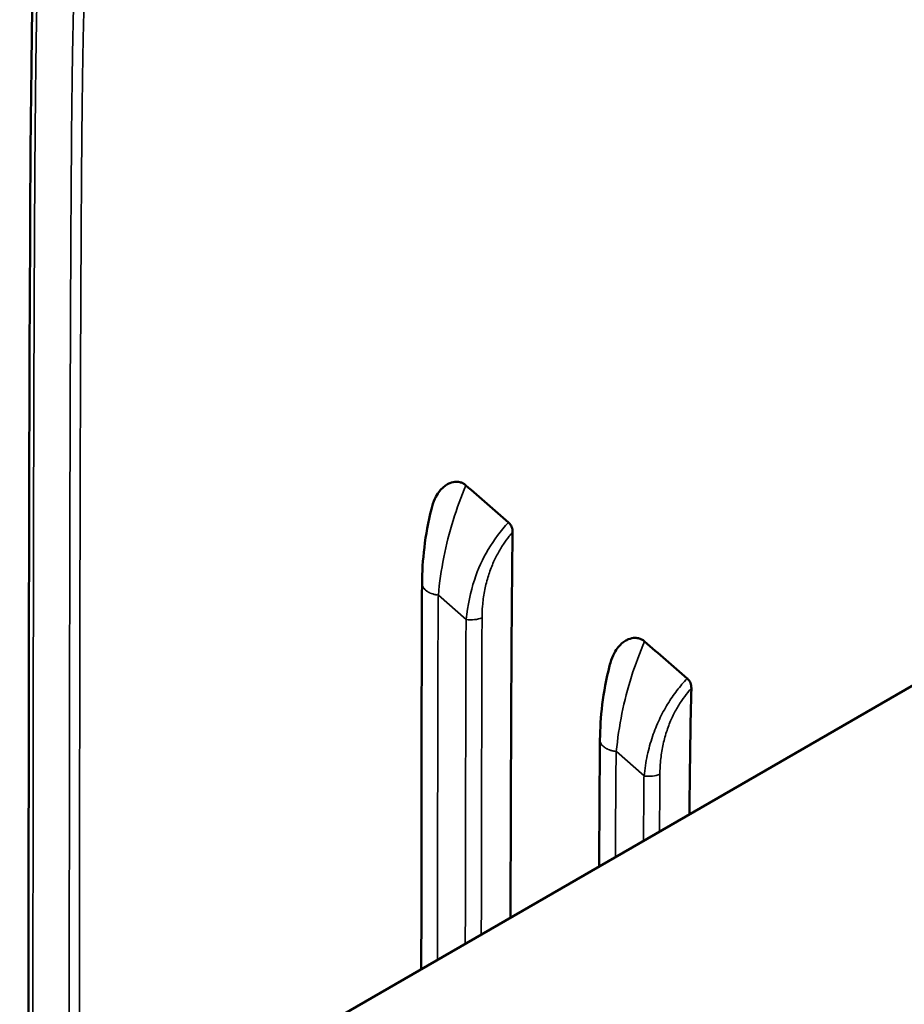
# Model space of a CAD drawing. Header units: millimetres. Extents: x 0 to 4686, y -120 to 1682.
# Tile 313 of 558: x 2050 to 2072, y 803 to 827. Entities that reach past the tile are written whole.
import ezdxf

# ---------------------------------------------------------------- set-up
doc = ezdxf.new("R2010")
doc.units = ezdxf.units.MM
doc.header["$LTSCALE"] = 2
doc.layers.add('Sichtbar (ISO)', color=7, linetype='Continuous', lineweight=50)
doc.layers.add('Sichtbar schmal (ISO)', color=7, linetype='Continuous', lineweight=35)

msp = doc.modelspace()

# ---------------------------------------------------------------- linework, layer by layer
at = {"layer": 'Sichtbar (ISO)'}
msp.add_line((2072.7816, 811.1379), (2024.9081, 783.4981), dxfattribs=at)
for points, knots in [([(2050.2994, 798.1578), (2050.2991, 798.4572), (2050.2981, 799.3531), (2050.3005, 800.9085), (2050.3001, 802.6462), (2050.3065, 804.4114), (2050.3028, 805.7307), (2050.3059, 807.0922), (2050.3057, 808.3811), (2050.3123, 809.5934), (2050.3091, 810.8489), (2050.3125, 811.9866), (2050.313, 813.2087), (2050.3193, 813.8937), (2050.3195, 816.3148), (2050.326, 818.0168), (2050.3298, 819.67), (2050.3414, 821.1328), (2050.3422, 822.3484), (2050.3507, 823.4264), (2050.357, 824.4656), (2050.3675, 825.0381), (2050.3829, 826.7906), (2050.4038, 827.7114), (2050.4298, 828.533), (2050.4469, 828.8406), (2050.533, 830.0132), (2050.6527, 830.8437), (2050.8202, 831.7738), (2051.0531, 832.6089), (2051.1482, 832.9502)], [0.1657082, 0.1657082, 0.1657082, 0.1657082, 0.16891892, 0.17567568, 0.18243243, 0.18918919, 0.19594595, 0.2027027, 0.20945946, 0.21621622, 0.22297297, 0.22972973, 0.23648649, 0.24324324, 0.25, 0.25675676, 0.26351351, 0.27027027, 0.27702703, 0.28378378, 0.29054054, 0.2972973, 0.30405405, 0.31081081, 0.31756757, 0.32432432, 0.33108108, 0.33783784, 0.34459459, 0.35057489, 0.35057489, 0.35057489, 0.35057489]), ([(2061.0094, 815.548), (2060.9875, 815.5673), (2060.963, 815.584), (2060.9115, 815.61), (2060.8854, 815.6196), (2060.818, 815.6354), (2060.7773, 815.6376), (2060.6736, 815.628), (2060.6222, 815.6078), (2060.5481, 815.5736), (2060.471, 815.5308), (2060.3344, 815.3745), (2060.2614, 815.271), (2060.1869, 815.0552), (2060.174, 815.0114), (2060.1629, 814.9664)], [-0.51355229, -0.51355229, -0.51355229, -0.51355229, -0.47643835, -0.47643835, -0.44236041, -0.44236041, -0.39193271, -0.39193271, -0.31008939, -0.31008939, -0.19374823, -0.19374823, -0.11411858, -0.11411858, -0.09451617, -0.09451617, -0.09451617, -0.09451617]), ([(2061.0095, 815.548), (2061.1825, 815.3967), (2061.3555, 815.2454), (2061.7017, 814.9428), (2061.8748, 814.7916), (2062.0479, 814.6404)], [0.00001163, 0.00001163, 0.00001163, 0.00001163, 0.07158722, 0.07158722, 0.14316812, 0.14316812, 0.14316812, 0.14316812]), ([(2062.0479, 814.6404), (2062.0653, 814.6253), (2062.0805, 814.6088), (2062.1071, 814.5728), (2062.118, 814.5536), (2062.1451, 814.4905), (2062.152, 814.4456), (2062.1513, 814.4015)], [0.000009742, 0.000009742, 0.000009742, 0.000009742, 0.007172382, 0.007172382, 0.014540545, 0.014540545, 0.03055375, 0.03055375, 0.03055375, 0.03055375]), ([(2065.3826, 811.7297), (2065.3607, 811.7489), (2065.3362, 811.7655), (2065.2844, 811.7912), (2065.2583, 811.8006), (2065.1912, 811.8157), (2065.1508, 811.8176), (2065.0469, 811.8075), (2064.9945, 811.7869), (2064.919, 811.7518), (2064.8403, 811.7079), (2064.7009, 811.549), (2064.626, 811.4436), (2064.549, 811.2237), (2064.5358, 811.1792), (2064.5242, 811.1337)], [-0.51959769, -0.51959769, -0.51959769, -0.51959769, -0.48211104, -0.48211104, -0.44753848, -0.44753848, -0.39720778, -0.39720778, -0.31390261, -0.31390261, -0.1951616, -0.1951616, -0.11450053, -0.11450053, -0.09473632, -0.09473632, -0.09473632, -0.09473632]), ([(2066.4239, 810.8218), (2066.2503, 810.973), (2066.0767, 811.1243), (2065.7296, 811.4269), (2065.5561, 811.5783), (2065.3827, 811.7297)], [-0.14343632, -0.14343632, -0.14343632, -0.14343632, -0.07172212, -0.07172212, -0.00001362, -0.00001362, -0.00001362, -0.00001362]), ([(2064.2883, 809.3185), (2064.2909, 809.5953), (2064.3091, 809.8846), (2064.3839, 810.4905), (2064.4424, 810.8113), (2064.5242, 811.1337)], [0, 0, 0, 0, 0.09898466, 0.09898466, 0.20169579, 0.20169579, 0.20169579, 0.20169579]), ([(2066.4239, 810.8218), (2066.4413, 810.8069), (2066.4564, 810.7904), (2066.4828, 810.7545), (2066.4935, 810.7354), (2066.5202, 810.6725), (2066.5267, 810.6276), (2066.5256, 810.5835)], [0.000011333, 0.000011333, 0.000011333, 0.000011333, 0.007141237, 0.007141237, 0.014461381, 0.014461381, 0.030364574, 0.030364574, 0.030364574, 0.030364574])]:
    msp.add_open_spline(points, degree=3, knots=knots, dxfattribs=at)
for points in [[(2059.934, 813.1452), (2059.9367, 813.7079), (2060.005, 814.3335), (2060.1628, 814.9664)], [(2062.0999, 804.9708), (2062.1087, 809.2795), (2062.1242, 812.4449), (2062.1513, 814.4015)], [(2059.9161, 803.71), (2059.9188, 806.8528), (2059.9185, 809.9943), (2059.9339, 813.145)], [(2059.934, 813.145), (2059.934, 813.1451), (2059.934, 813.1451), (2059.934, 813.1452)], [(2066.4769, 807.4985), (2066.4899, 808.8139), (2066.5059, 809.7793), (2066.5256, 810.5835)], [(2066.127, 810.4671), (2066.1271, 810.467), (2066.1272, 810.467), (2066.1273, 810.467)], [(2064.2694, 806.2234), (2064.2734, 807.2536), (2064.2787, 808.2847), (2064.2883, 809.3183)], [(2064.2883, 809.3183), (2064.2883, 809.3183), (2064.2883, 809.3184), (2064.2883, 809.3185)]]:
    msp.add_open_spline(points, degree=3, dxfattribs=at)
at = {"layer": 'Sichtbar schmal (ISO)'}
for p, q in [((2050.3541, 823.9713), (2050.3541, 823.9713)), ((2050.343, 822.1932), (2050.343, 822.1932)), ((2050.3421, 821.8372), (2050.3421, 821.8372)), ((2061.0094, 815.548), (2061.0094, 815.548)), ((2060.3341, 812.8619), (2061.0155, 812.263)), ((2065.3826, 811.7297), (2065.3826, 811.7297)), ((2064.6905, 809.0345), (2065.3714, 808.4366))]:
    msp.add_line(p, q, dxfattribs=at)
for centre, major_axis, ratio, start_param, end_param in [((2061.1157, 812.5429), (0.5, -0.0022), 0.5734446, 4.5151647, 5.3257796), ((2065.4697, 808.7145), (0.5, -0.0042), 0.5702841, 4.5220442, 5.3281677)]:
    msp.add_ellipse(centre, major_axis=major_axis, ratio=ratio, start_param=start_param, end_param=end_param, dxfattribs=at)
for points, knots in [([(2050.4064, 798.2195), (2050.4066, 798.5278), (2050.4073, 799.6776), (2050.4086, 801.6076), (2050.4104, 803.9526), (2050.4125, 806.1269), (2050.4147, 808.1428), (2050.4172, 810.0117), (2050.4198, 811.7443), (2050.4226, 813.3503), (2050.4256, 814.839), (2050.4289, 816.2189), (2050.4324, 817.4965), (2050.4361, 818.6788), (2050.44, 819.7722), (2050.4442, 820.7833), (2050.4487, 821.7182), (2050.4535, 822.5805), (2050.4586, 823.3726), (2050.464, 824.0963), (2050.4698, 824.7549), (2050.4758, 825.3519), (2050.4822, 825.8913), (2050.489, 826.3782), (2050.4962, 826.8218), (2050.5041, 827.2337), (2050.5131, 827.6271), (2050.524, 828.0141), (2050.5377, 828.4006), (2050.5557, 828.7852), (2050.5805, 829.1652), (2050.6139, 829.5422), (2050.6526, 829.9217), (2050.7006, 830.316), (2050.7628, 830.7376), (2050.8453, 831.2017), (2050.9529, 831.715), (2051.0899, 832.285), (2051.2602, 832.9213), (2051.4686, 833.6379), (2051.7206, 834.4512), (2052.0036, 835.3217), (2052.297, 836.1941), (2052.5811, 837.0202), (2052.8599, 837.8179), (2053.1471, 838.6297), (2053.4574, 839.4982), (2053.8025, 840.4557), (2054.1894, 841.5212), (2054.6211, 842.7026), (2055.1016, 844.0104), (2055.6371, 845.461), (2056.236, 847.0774), (2056.9114, 848.8938), (2057.6728, 850.9351), (2058.514, 853.1842), (2059.4003, 855.5478), (2060.2783, 857.885), (2061.108, 860.09), (2061.8744, 862.1241), (2062.5826, 864.0016), (2063.2381, 865.7382), (2063.845, 867.3448), (2064.4074, 868.8329), (2064.9272, 870.2074), (2065.4045, 871.4692), (2065.8497, 872.6457), (2066.2839, 873.793), (2066.7338, 874.9815), (2067.2191, 876.2632), (2067.75, 877.6652), (2068.31, 879.1445), (2068.8658, 880.6155), (2069.3869, 882.0003), (2069.8638, 883.2762), (2070.2994, 884.4544), (2070.6951, 885.5424), (2071.0535, 886.5512), (2071.3755, 887.4898), (2071.6598, 888.3616), (2071.9047, 889.17), (2072.1091, 889.9198), (2072.271, 890.611), (2072.3918, 891.2457), (2072.4773, 891.8323), (2072.5363, 892.3974), (2072.572, 892.9784), (2072.5803, 893.618), (2072.5469, 894.3467), (2072.4529, 895.1392), (2072.2931, 895.9317), (2072.0854, 896.6612), (2071.8489, 897.3111), (2071.5977, 897.885), (2071.3403, 898.3943), (2071.0798, 898.8528), (2070.8148, 899.2761), (2070.5403, 899.6748), (2070.251, 900.0594), (2069.9359, 900.4495), (2069.5815, 900.8642), (2069.1832, 901.31), (2068.7485, 901.7804), (2068.291, 902.2639), (2067.8176, 902.7556), (2067.3229, 903.263), (2066.7939, 903.8004), (2066.2183, 904.3807), (2065.5892, 905.0111), (2064.9031, 905.6954), (2064.155, 906.4387), (2063.3403, 907.246), (2062.4541, 908.1223), (2061.4893, 909.0747), (2060.4377, 910.1119), (2059.2895, 911.2435), (2058.034, 912.4805), (2056.6588, 913.8354), (2055.1496, 915.3227), (2053.6219, 916.8287), (2052.5957, 917.8409), (2052.1204, 918.3098)], [0.34931241, 0.34931241, 0.34931241, 0.34931241, 0.35399559, 0.36677898, 0.37863297, 0.38962298, 0.39981461, 0.40926336, 0.41802325, 0.42614431, 0.43367296, 0.44065197, 0.44712264, 0.45309954, 0.4586326, 0.4637531, 0.46848365, 0.47285922, 0.47688101, 0.48054637, 0.48388595, 0.48692021, 0.48965392, 0.49211838, 0.4943598, 0.49643976, 0.49842628, 0.50039542, 0.50239039, 0.50439059, 0.50636264, 0.5083389, 0.51035618, 0.51240023, 0.51464456, 0.51713356, 0.51989892, 0.5229774, 0.52642706, 0.53030887, 0.53473067, 0.53978916, 0.54462358, 0.5490816, 0.5533782, 0.5577445, 0.56242982, 0.5676534, 0.57347693, 0.57992697, 0.58704426, 0.59492971, 0.60371267, 0.61353683, 0.62468936, 0.63714651, 0.65036298, 0.66338109, 0.67539501, 0.68644206, 0.69665846, 0.70610716, 0.71484533, 0.7229331, 0.73044205, 0.73731993, 0.74356377, 0.74967614, 0.75607568, 0.76299142, 0.77062608, 0.77899105, 0.78716369, 0.79464848, 0.80157772, 0.807934, 0.81377124, 0.81915884, 0.82413653, 0.82871638, 0.83287661, 0.83665341, 0.84009019, 0.84310254, 0.84579202, 0.84832855, 0.85087355, 0.85362145, 0.85677684, 0.86031131, 0.86372078, 0.86682145, 0.86963649, 0.87219794, 0.87452266, 0.87669936, 0.87878108, 0.88081744, 0.88286319, 0.88499444, 0.88737578, 0.89007637, 0.89297477, 0.89598542, 0.89906966, 0.902232, 0.90562142, 0.90934384, 0.91338638, 0.91779157, 0.9225979, 0.92782381, 0.93350138, 0.93967704, 0.94640787, 0.95375486, 0.96178418, 0.97058133, 0.98023339, 0.99084497, 1, 1, 1, 1]), ([(2051.2952, 798.7327), (2051.2958, 799.7622), (2051.2965, 800.7639), (2051.2973, 801.7353), (2051.2983, 803.0078), (2051.2993, 804.2284), (2051.3005, 805.3868), (2051.3016, 806.5453), (2051.3029, 807.6418), (2051.3042, 808.6693), (2051.3055, 809.6968), (2051.3069, 810.6554), (2051.3084, 811.5576), (2051.3099, 812.4598), (2051.3115, 813.3058), (2051.3132, 814.1024), (2051.3149, 814.8991), (2051.3167, 815.6464), (2051.3187, 816.3525), (2051.3206, 817.0586), (2051.3227, 817.7235), (2051.3249, 818.3514), (2051.3271, 818.9794), (2051.3294, 819.5704), (2051.3318, 820.1283), (2051.3342, 820.6861), (2051.3367, 821.2109), (2051.3393, 821.7097), (2051.342, 822.2084), (2051.3448, 822.6812), (2051.3479, 823.1303), (2051.351, 823.5794), (2051.3544, 824.0047), (2051.3582, 824.3969), (2051.3619, 824.7892), (2051.3659, 825.1483), (2051.3705, 825.4885), (2051.3751, 825.8287), (2051.3803, 826.1498), (2051.3871, 826.4867), (2051.3939, 826.8236), (2051.4023, 827.1762), (2051.4141, 827.5228), (2051.426, 827.8694), (2051.4406, 828.2104), (2051.4645, 828.5513), (2051.4745, 828.6928), (2051.4859, 828.831), (2051.4989, 828.9737), (2051.5174, 829.1748), (2051.539, 829.3876), (2051.5661, 829.605), (2051.6123, 829.9767), (2051.6752, 830.3799), (2051.7552, 830.7852), (2051.8353, 831.1905), (2051.9319, 831.5977), (2052.0409, 832.0141), (2052.15, 832.4305), (2052.2713, 832.8561), (2052.4102, 833.3159), (2052.5491, 833.7756), (2052.7056, 834.2695), (2052.879, 834.7982), (2053.0525, 835.3269), (2053.2427, 835.8904), (2053.4475, 836.4858), (2053.6524, 837.0811), (2053.8717, 837.7082), (2054.1089, 838.3781), (2054.3461, 839.0481), (2054.6011, 839.7608), (2054.8733, 840.5157), (2055.0389, 840.975), (2055.2108, 841.4497), (2055.3904, 841.9442), (2055.506, 842.2623), (2055.6249, 842.5887), (2055.7472, 842.9239), (2056.0596, 843.7801), (2056.395, 844.6954), (2056.7546, 845.6731), (2057.1141, 846.6507), (2057.4978, 847.6907), (2057.9075, 848.7981), (2058.3171, 849.9055), (2058.7527, 851.0803), (2059.2157, 852.3262), (2059.6787, 853.5722), (2060.169, 854.8893), (2060.6887, 856.283), (2061.2085, 857.6768), (2061.7577, 859.1472), (2062.3104, 860.6254), (2062.8632, 862.1037), (2063.4196, 863.5897), (2063.9385, 864.9743), (2064.4574, 866.3589), (2064.9388, 867.6421), (2065.3933, 868.8533), (2065.8478, 870.0644), (2066.2755, 871.2035), (2066.675, 872.267), (2067.0745, 873.3304), (2067.4457, 874.3182), (2067.7994, 875.2594), (2068.0022, 875.799), (2068.1993, 876.3236), (2068.3911, 876.8343), (2068.5339, 877.2145), (2068.6737, 877.5869), (2068.8111, 877.9528), (2069.133, 878.8105), (2069.4407, 879.6313), (2069.7321, 880.4104), (2070.0234, 881.1895), (2070.2982, 881.9268), (2070.5552, 882.6207), (2070.8123, 883.3147), (2071.0516, 883.9654), (2071.2782, 884.5918), (2071.5047, 885.2182), (2071.7186, 885.8204), (2071.9189, 886.4037), (2072.1193, 886.987), (2072.3062, 887.5514), (2072.4762, 888.0984), (2072.6463, 888.6454), (2072.7995, 889.175), (2072.9317, 889.6974), (2073.0639, 890.2197), (2073.1752, 890.7349), (2073.2579, 891.2423)], [0.23088005, 0.23088005, 0.23088005, 0.23088005, 0.24528302, 0.24528302, 0.24528302, 0.26415094, 0.26415094, 0.26415094, 0.28301887, 0.28301887, 0.28301887, 0.30188679, 0.30188679, 0.30188679, 0.32075472, 0.32075472, 0.32075472, 0.33962264, 0.33962264, 0.33962264, 0.35849057, 0.35849057, 0.35849057, 0.37735849, 0.37735849, 0.37735849, 0.39622642, 0.39622642, 0.39622642, 0.41509434, 0.41509434, 0.41509434, 0.43396226, 0.43396226, 0.43396226, 0.45283019, 0.45283019, 0.45283019, 0.47169811, 0.47169811, 0.47169811, 0.49056604, 0.49056604, 0.49056604, 0.50943396, 0.50943396, 0.50943396, 0.51726598, 0.51726598, 0.51726598, 0.52830189, 0.52830189, 0.52830189, 0.54716981, 0.54716981, 0.54716981, 0.56603774, 0.56603774, 0.56603774, 0.58490566, 0.58490566, 0.58490566, 0.60377358, 0.60377358, 0.60377358, 0.62264151, 0.62264151, 0.62264151, 0.64150943, 0.64150943, 0.64150943, 0.66037736, 0.66037736, 0.66037736, 0.67185853, 0.67185853, 0.67185853, 0.67924528, 0.67924528, 0.67924528, 0.69811321, 0.69811321, 0.69811321, 0.71698113, 0.71698113, 0.71698113, 0.73584906, 0.73584906, 0.73584906, 0.75471698, 0.75471698, 0.75471698, 0.77358491, 0.77358491, 0.77358491, 0.79245283, 0.79245283, 0.79245283, 0.81132075, 0.81132075, 0.81132075, 0.83018868, 0.83018868, 0.83018868, 0.8490566, 0.8490566, 0.8490566, 0.8598738, 0.8598738, 0.8598738, 0.86792453, 0.86792453, 0.86792453, 0.88679245, 0.88679245, 0.88679245, 0.90566038, 0.90566038, 0.90566038, 0.9245283, 0.9245283, 0.9245283, 0.94339623, 0.94339623, 0.94339623, 0.96226415, 0.96226415, 0.96226415, 0.98113208, 0.98113208, 0.98113208, 1, 1, 1, 1]), ([(2051.5442, 798.8765), (2051.5443, 799.0025), (2051.5444, 799.1286), (2051.5445, 799.2547), (2051.5446, 799.4863), (2051.5448, 799.718), (2051.5449, 799.9496), (2051.5455, 800.684), (2051.546, 801.4183), (2051.5466, 802.1526), (2051.5472, 802.9011), (2051.5479, 803.6495), (2051.5486, 804.3978), (2051.5488, 804.5406), (2051.5489, 804.6834), (2051.5491, 804.8261), (2051.5498, 805.5994), (2051.5507, 806.3726), (2051.5516, 807.1458), (2051.5523, 807.7125), (2051.553, 808.2792), (2051.5538, 808.8458), (2051.554, 808.9691), (2051.5541, 809.0923), (2051.5543, 809.2155), (2051.5552, 809.8357), (2051.5562, 810.4559), (2051.5572, 811.0761), (2051.5582, 811.6347), (2051.5592, 812.1933), (2051.5602, 812.7519), (2051.5606, 812.9318), (2051.561, 813.1117), (2051.5613, 813.2916), (2051.562, 813.6168), (2051.5627, 813.9421), (2051.5634, 814.2673), (2051.5644, 814.7259), (2051.5655, 815.1845), (2051.5667, 815.643), (2051.5678, 816.0601), (2051.5689, 816.4772), (2051.5702, 816.8942), (2051.5711, 817.1781), (2051.572, 817.462), (2051.573, 817.7459), (2051.5733, 817.8419), (2051.5736, 817.938), (2051.574, 818.034), (2051.5752, 818.3808), (2051.5765, 818.7276), (2051.5779, 819.0744), (2051.5792, 819.3917), (2051.5806, 819.709), (2051.582, 820.0262), (2051.5834, 820.3173), (2051.5848, 820.6084), (2051.5863, 820.8995), (2051.5877, 821.163), (2051.5891, 821.4265), (2051.5906, 821.69), (2051.5916, 821.8577), (2051.5926, 822.0254), (2051.5936, 822.1932), (2051.594, 822.2612), (2051.5944, 822.3293), (2051.5949, 822.3974), (2051.5962, 822.6094), (2051.5976, 822.8213), (2051.599, 823.0332), (2051.6004, 823.2252), (2051.6018, 823.4171), (2051.6033, 823.609), (2051.6047, 823.7836), (2051.6062, 823.9581), (2051.6079, 824.1325), (2051.6093, 824.29), (2051.6109, 824.4474), (2051.6126, 824.6047), (2051.6141, 824.7486), (2051.6158, 824.8924), (2051.6176, 825.0361), (2051.6193, 825.1716), (2051.6211, 825.3071), (2051.623, 825.4424), (2051.6248, 825.5734), (2051.6268, 825.7043), (2051.629, 825.8351), (2051.6311, 825.9645), (2051.6333, 826.0939), (2051.6357, 826.2232), (2051.6381, 826.3523), (2051.6407, 826.4815), (2051.6435, 826.6105), (2051.6435, 826.6148), (2051.6436, 826.6191), (2051.6437, 826.6234), (2051.6464, 826.7484), (2051.6492, 826.8733), (2051.6522, 826.998), (2051.6553, 827.1268), (2051.6587, 827.2554), (2051.6625, 827.3836), (2051.6663, 827.5113), (2051.6706, 827.6386), (2051.6755, 827.7655), (2051.6805, 827.8931), (2051.6861, 828.0202), (2051.6926, 828.1468), (2051.699, 828.2702), (2051.7063, 828.3931), (2051.7148, 828.5155), (2051.715, 828.5185), (2051.7152, 828.5216), (2051.7155, 828.5247), (2051.7242, 828.6485), (2051.7342, 828.7718), (2051.7453, 828.8948), (2051.7565, 829.0186), (2051.7687, 829.142), (2051.7823, 829.265), (2051.7958, 829.3884), (2051.8107, 829.5114), (2051.8271, 829.634), (2051.8436, 829.7567), (2051.8615, 829.8791), (2051.8811, 830.0013), (2051.8992, 830.1137), (2051.9186, 830.2259), (2051.9392, 830.338), (2051.9413, 830.3491), (2051.9434, 830.3603), (2051.9454, 830.3714), (2051.9691, 830.4981), (2051.9942, 830.6246), (2052.0208, 830.7509), (2052.0486, 830.8827), (2052.0779, 831.0143), (2052.1086, 831.1457), (2052.1411, 831.2845), (2052.1752, 831.4231), (2052.2107, 831.5616), (2052.2488, 831.7105), (2052.2884, 831.8592), (2052.3293, 832.0079), (2052.3397, 832.0455), (2052.3501, 832.0831), (2052.3606, 832.1207), (2052.3955, 832.2455), (2052.4312, 832.3702), (2052.4676, 832.495), (2052.5195, 832.673), (2052.5728, 832.851), (2052.6272, 833.0289), (2052.6866, 833.223), (2052.7472, 833.417), (2052.8089, 833.6111), (2052.8386, 833.7044), (2052.8686, 833.7978), (2052.8987, 833.8911), (2052.9367, 834.0087), (2052.975, 834.1263), (2053.0136, 834.2438), (2053.089, 834.4737), (2053.1656, 834.7035), (2053.2431, 834.9334), (2053.3238, 835.173), (2053.4055, 835.4127), (2053.4879, 835.6523), (2053.4931, 835.6674), (2053.4983, 835.6825), (2053.5034, 835.6976), (2053.6024, 835.9852), (2053.7024, 836.2728), (2053.8032, 836.5605), (2053.9038, 836.8476), (2054.0052, 837.1349), (2054.1071, 837.4221), (2054.1214, 837.4624), (2054.1358, 837.5028), (2054.1501, 837.5431), (2054.2826, 837.9156), (2054.416, 838.2883), (2054.5502, 838.6611), (2054.6139, 838.8382), (2054.6778, 839.0151), (2054.7418, 839.1922), (2054.8301, 839.4366), (2054.9188, 839.6812), (2055.0077, 839.9256), (2055.1339, 840.2729), (2055.2607, 840.6205), (2055.3877, 840.9679), (2055.433, 841.0916), (2055.4782, 841.2153), (2055.5236, 841.3391), (2055.6934, 841.8026), (2055.8637, 842.266), (2056.0345, 842.7299), (2056.0581, 842.7939), (2056.0817, 842.858), (2056.1053, 842.9221), (2056.2999, 843.45), (2056.4951, 843.9781), (2056.6906, 844.5063), (2056.7182, 844.581), (2056.7459, 844.6556), (2056.7735, 844.7303), (2056.9654, 845.2484), (2057.1576, 845.7666), (2057.3502, 846.2849), (2057.4116, 846.4501), (2057.473, 846.6154), (2057.5345, 846.7806), (2057.6936, 847.2085), (2057.853, 847.6366), (2058.0125, 848.0647), (2058.1365, 848.3976), (2058.2607, 848.7305), (2058.3849, 849.0635), (2058.4821, 849.324), (2058.5794, 849.5846), (2058.6767, 849.8451), (2058.8583, 850.3312), (2059.04, 850.8174), (2059.2219, 851.3037), (2059.262, 851.4111), (2059.3022, 851.5184), (2059.3424, 851.6258), (2059.5601, 852.2077), (2059.778, 852.7896), (2059.9962, 853.3715), (2060.0005, 853.3833), (2060.0049, 853.395), (2060.0093, 853.4067), (2060.2318, 854.0003), (2060.4545, 854.594), (2060.6773, 855.1877), (2060.6817, 855.1995), (2060.6862, 855.2114), (2060.6906, 855.2233), (2060.897, 855.7731), (2061.1035, 856.3229), (2061.3101, 856.8728), (2061.3221, 856.9048), (2061.3341, 856.9367), (2061.3461, 856.9687), (2061.5195, 857.4302), (2061.693, 857.8918), (2061.8666, 858.3535), (2061.9163, 858.4855), (2061.9659, 858.6176), (2062.0156, 858.7497), (2062.134, 859.0645), (2062.2524, 859.3793), (2062.3709, 859.6942), (2062.4758, 859.973), (2062.5808, 860.2519), (2062.6858, 860.5307), (2062.7333, 860.6569), (2062.7808, 860.783), (2062.8283, 860.9092), (2062.9664, 861.276), (2063.1045, 861.6428), (2063.2427, 862.0097), (2063.2806, 862.1104), (2063.3186, 862.2111), (2063.3565, 862.3118), (2063.4438, 862.5434), (2063.5311, 862.7751), (2063.6183, 863.0067), (2063.7324, 863.3095), (2063.8466, 863.6123), (2063.9607, 863.915), (2063.983, 863.9743), (2064.0054, 864.0336), (2064.0277, 864.0929), (2064.112, 864.3165), (2064.1963, 864.54), (2064.2806, 864.7636), (2064.3839, 865.0375), (2064.4872, 865.3114), (2064.5905, 865.5853), (2064.6268, 865.6816), (2064.6631, 865.7779), (2064.6995, 865.8742), (2064.7681, 866.0561), (2064.8367, 866.2381), (2064.9054, 866.42), (2065.0184, 866.7196), (2065.1314, 867.0192), (2065.2445, 867.3187), (2065.2876, 867.433), (2065.3307, 867.5473), (2065.3739, 867.6616), (2065.4579, 867.8844), (2065.542, 868.1071), (2065.6261, 868.3299), (2065.7662, 868.7012), (2065.9064, 869.0725), (2066.0466, 869.4438), (2066.0492, 869.4506), (2066.0517, 869.4574), (2066.0543, 869.4643), (2066.2118, 869.8814), (2066.3693, 870.2985), (2066.5268, 870.7156), (2066.591, 870.8855), (2066.6552, 871.0554), (2066.7193, 871.2253), (2066.8299, 871.5181), (2066.9405, 871.8108), (2067.0511, 872.1036), (2067.1645, 872.4038), (2067.2779, 872.704), (2067.3913, 873.0043), (2067.4726, 873.2195), (2067.5539, 873.4347), (2067.6352, 873.6499), (2067.7784, 874.0289), (2067.9216, 874.408), (2068.0648, 874.787), (2068.1159, 874.9222), (2068.167, 875.0575), (2068.2181, 875.1928), (2068.3903, 875.6484), (2068.5624, 876.1041), (2068.7346, 876.5598), (2068.7366, 876.5652), (2068.7387, 876.5706), (2068.7407, 876.576), (2068.8928, 876.9786), (2069.045, 877.3812), (2069.1971, 877.7839), (2069.2708, 877.9793), (2069.3447, 878.1748), (2069.4185, 878.3703), (2069.4975, 878.5797), (2069.5765, 878.789), (2069.6556, 878.9985), (2069.8005, 879.3828), (2069.9454, 879.7671), (2070.0901, 880.1517), (2070.1082, 880.1999), (2070.1264, 880.2481), (2070.1445, 880.2964), (2070.3141, 880.7471), (2070.4834, 881.1982), (2070.6524, 881.6498), (2070.6882, 881.7455), (2070.724, 881.8413), (2070.7598, 881.9371), (2070.8803, 882.2597), (2071.0006, 882.5826), (2071.1205, 882.9059), (2071.222, 883.1797), (2071.3233, 883.4537), (2071.4243, 883.7281), (2071.4598, 883.8248), (2071.4953, 883.9215), (2071.5308, 884.0183), (2071.6516, 884.3477), (2071.7719, 884.6778), (2071.8913, 885.0089), (2071.9533, 885.1809), (2072.0151, 885.3532), (2072.0767, 885.5257), (2072.1211, 885.6502), (2072.1653, 885.7749), (2072.2095, 885.8997), (2072.3041, 886.1674), (2072.398, 886.436), (2072.4908, 886.7059), (2072.5635, 886.9173), (2072.6355, 887.1295), (2072.7067, 887.3427), (2072.7175, 887.375), (2072.7283, 887.4074), (2072.7391, 887.4398), (2072.8135, 887.6632), (2072.887, 887.8878), (2072.9592, 888.1141), (2073.0249, 888.3199), (2073.0896, 888.5272), (2073.1527, 888.7361), (2073.1994, 888.8908), (2073.2452, 889.0464), (2073.2902, 889.2032), (2073.2999, 889.2371), (2073.3096, 889.271), (2073.3192, 889.305), (2073.3678, 889.4764), (2073.4153, 889.6493), (2073.4614, 889.8241), (2073.5032, 889.9826), (2073.5439, 890.1427), (2073.583, 890.3047), (2073.6192, 890.4545), (2073.6541, 890.6059), (2073.6876, 890.7592), (2073.7141, 890.8805), (2073.7398, 891.0029), (2073.7643, 891.1267)], [0.42083764, 0.42083764, 0.42083764, 0.42083764, 0.42310402, 0.42310402, 0.42310402, 0.42726849, 0.42726849, 0.42726849, 0.4404704, 0.4404704, 0.4404704, 0.45392592, 0.45392592, 0.45392592, 0.45649283, 0.45649283, 0.45649283, 0.47039578, 0.47039578, 0.47039578, 0.48058561, 0.48058561, 0.48058561, 0.4828016, 0.4828016, 0.4828016, 0.49395509, 0.49395509, 0.49395509, 0.50400211, 0.50400211, 0.50400211, 0.50723799, 0.50723799, 0.50723799, 0.51308799, 0.51308799, 0.51308799, 0.52133789, 0.52133789, 0.52133789, 0.5288426, 0.5288426, 0.5288426, 0.53395198, 0.53395198, 0.53395198, 0.53568026, 0.53568026, 0.53568026, 0.54192354, 0.54192354, 0.54192354, 0.54763589, 0.54763589, 0.54763589, 0.55287836, 0.55287836, 0.55287836, 0.55762449, 0.55762449, 0.55762449, 0.56064615, 0.56064615, 0.56064615, 0.56187268, 0.56187268, 0.56187268, 0.56569212, 0.56569212, 0.56569212, 0.56915288, 0.56915288, 0.56915288, 0.57230095, 0.57230095, 0.57230095, 0.57514269, 0.57514269, 0.57514269, 0.57774126, 0.57774126, 0.57774126, 0.58019042, 0.58019042, 0.58019042, 0.58255983, 0.58255983, 0.58255983, 0.58490349, 0.58490349, 0.58490349, 0.58724547, 0.58724547, 0.58724547, 0.58732374, 0.58732374, 0.58732374, 0.58959296, 0.58959296, 0.58959296, 0.59193705, 0.59193705, 0.59193705, 0.59426978, 0.59426978, 0.59426978, 0.59661372, 0.59661372, 0.59661372, 0.59889989, 0.59889989, 0.59889989, 0.59895712, 0.59895712, 0.59895712, 0.60127181, 0.60127181, 0.60127181, 0.6036029, 0.6036029, 0.6036029, 0.60594169, 0.60594169, 0.60594169, 0.60828372, 0.60828372, 0.60828372, 0.61043968, 0.61043968, 0.61043968, 0.61065408, 0.61065408, 0.61065408, 0.61309196, 0.61309196, 0.61309196, 0.61563628, 0.61563628, 0.61563628, 0.61832449, 0.61832449, 0.61832449, 0.62121531, 0.62121531, 0.62121531, 0.62194624, 0.62194624, 0.62194624, 0.62437374, 0.62437374, 0.62437374, 0.62783936, 0.62783936, 0.62783936, 0.63161957, 0.63161957, 0.63161957, 0.6334388, 0.6334388, 0.6334388, 0.63572984, 0.63572984, 0.63572984, 0.64020933, 0.64020933, 0.64020933, 0.64487819, 0.64487819, 0.64487819, 0.64517198, 0.64517198, 0.64517198, 0.65077371, 0.65077371, 0.65077371, 0.65636447, 0.65636447, 0.65636447, 0.65714887, 0.65714887, 0.65714887, 0.66439809, 0.66439809, 0.66439809, 0.66784083, 0.66784083, 0.66784083, 0.67259065, 0.67259065, 0.67259065, 0.67933749, 0.67933749, 0.67933749, 0.68174086, 0.68174086, 0.68174086, 0.69073648, 0.69073648, 0.69073648, 0.69197872, 0.69197872, 0.69197872, 0.70221778, 0.70221778, 0.70221778, 0.70366512, 0.70366512, 0.70366512, 0.71370705, 0.71370705, 0.71370705, 0.71690727, 0.71690727, 0.71690727, 0.72519747, 0.72519747, 0.72519747, 0.73164433, 0.73164433, 0.73164433, 0.73668821, 0.73668821, 0.73668821, 0.74609898, 0.74609898, 0.74609898, 0.74817716, 0.74817716, 0.74817716, 0.75943726, 0.75943726, 0.75943726, 0.75966416, 0.75966416, 0.75966416, 0.77114898, 0.77114898, 0.77114898, 0.77137851, 0.77137851, 0.77137851, 0.78201382, 0.78201382, 0.78201382, 0.78263164, 0.78263164, 0.78263164, 0.79155829, 0.79155829, 0.79155829, 0.79411225, 0.79411225, 0.79411225, 0.80019968, 0.80019968, 0.80019968, 0.80559099, 0.80559099, 0.80559099, 0.80803011, 0.80803011, 0.80803011, 0.81512164, 0.81512164, 0.81512164, 0.81706837, 0.81706837, 0.81706837, 0.8215461, 0.8215461, 0.8215461, 0.82739852, 0.82739852, 0.82739852, 0.82854446, 0.82854446, 0.82854446, 0.83286549, 0.83286549, 0.83286549, 0.83815883, 0.83815883, 0.83815883, 0.84002019, 0.84002019, 0.84002019, 0.84353628, 0.84353628, 0.84353628, 0.84932528, 0.84932528, 0.84932528, 0.85153368, 0.85153368, 0.85153368, 0.85583807, 0.85583807, 0.85583807, 0.8630123, 0.8630123, 0.8630123, 0.8631444, 0.8631444, 0.8631444, 0.87120284, 0.87120284, 0.87120284, 0.87448486, 0.87448486, 0.87448486, 0.88014117, 0.88014117, 0.88014117, 0.88594116, 0.88594116, 0.88594116, 0.89009788, 0.89009788, 0.89009788, 0.89741879, 0.89741879, 0.89741879, 0.90003121, 0.90003121, 0.90003121, 0.90883182, 0.90883182, 0.90883182, 0.90893595, 0.90893595, 0.90893595, 0.91671151, 0.91671151, 0.91671151, 0.92048391, 0.92048391, 0.92048391, 0.92452672, 0.92452672, 0.92452672, 0.93194183, 0.93194183, 0.93194183, 0.93287152, 0.93287152, 0.93287152, 0.9415617, 0.9415617, 0.9415617, 0.94340441, 0.94340441, 0.94340441, 0.9496097, 0.9496097, 0.9496097, 0.95486296, 0.95486296, 0.95486296, 0.95671312, 0.95671312, 0.95671312, 0.96301237, 0.96301237, 0.96301237, 0.96628461, 0.96628461, 0.96628461, 0.96864547, 0.96864547, 0.96864547, 0.97370659, 0.97370659, 0.97370659, 0.97767287, 0.97767287, 0.97767287, 0.97827455, 0.97827455, 0.97827455, 0.98242636, 0.98242636, 0.98242636, 0.98620373, 0.98620373, 0.98620373, 0.98900107, 0.98900107, 0.98900107, 0.9896059, 0.9896059, 0.9896059, 0.9926547, 0.9926547, 0.9926547, 0.99541932, 0.99541932, 0.99541932, 0.99797657, 0.99797657, 0.99797657, 0.99999996, 0.99999996, 0.99999996, 0.99999996]), ([(2061.0094, 815.548), (2060.8922, 815.2751), (2060.7855, 814.9852), (2060.6941, 814.6899), (2060.6027, 814.3946), (2060.5266, 814.0934), (2060.466, 813.7869), (2060.4053, 813.4805), (2060.3602, 813.169), (2060.3331, 812.862)], [0.0000312, 0.0000312, 0.0000312, 0.0000312, 0.33333333, 0.33333333, 0.33333333, 0.66666667, 0.66666667, 0.66666667, 0.99990621, 0.99990621, 0.99990621, 0.99990621]), ([(2061.0152, 812.2624), (2061.0464, 812.6093), (2061.1224, 812.9442), (2061.2146, 813.2291), (2061.3068, 813.514), (2061.415, 813.7459), (2061.5545, 813.978), (2061.6939, 814.21), (2061.8639, 814.4437), (2062.0479, 814.6403)], [0.00004259, 0.00004259, 0.00004259, 0.00004259, 0.33333333, 0.33333333, 0.33333333, 0.66666667, 0.66666667, 0.66666667, 0.99993636, 0.99993636, 0.99993636, 0.99993636]), ([(2061.4025, 812.3072), (2061.4029, 812.4017), (2061.4116, 812.6143), (2061.4545, 812.9442), (2061.5354, 813.2837), (2061.6452, 813.5939), (2061.7752, 813.867), (2061.9163, 814.1013), (2062.0435, 814.2747), (2062.1234, 814.3697), (2062.1513, 814.4015)], [0, 0, 0, 0, 0.1389251, 0.3081025, 0.4655846, 0.6087549, 0.7357557, 0.8474584, 0.9478809, 1, 1, 1, 1]), ([(2060.3331, 812.862), (2060.3092, 812.8648), (2060.2619, 812.8725), (2060.1957, 812.8897), (2060.1446, 812.9088), (2060.1094, 812.925), (2060.0861, 812.9372), (2060.0641, 812.9503), (2060.0349, 812.97), (2060.0003, 812.9988), (2059.965, 813.0407), (2059.9402, 813.0895), (2059.9339, 813.1262), (2059.934, 813.145)], [0.00497036, 0.00497036, 0.00497036, 0.00497036, 0.06418456, 0.15043571, 0.23668686, 0.27981244, 0.32293801, 0.36606359, 0.40918917, 0.49544032, 0.58169147, 0.66794262, 0.75320086, 0.75320086, 0.75320086, 0.75320086]), ([(2060.3119, 803.9385), (2060.312, 804.0999), (2060.3122, 804.2612), (2060.3124, 804.4226), (2060.3126, 804.6588), (2060.3128, 804.8949), (2060.3131, 805.1311), (2060.3134, 805.4279), (2060.3137, 805.7247), (2060.314, 806.0215), (2060.3146, 806.5047), (2060.3152, 806.988), (2060.3158, 807.4713), (2060.3164, 807.9012), (2060.317, 808.3312), (2060.3177, 808.7612), (2060.318, 808.9295), (2060.3183, 809.0978), (2060.3186, 809.2661), (2060.319, 809.4783), (2060.3194, 809.6905), (2060.3198, 809.9027), (2060.3205, 810.24), (2060.3212, 810.5773), (2060.3221, 810.9147), (2060.3229, 811.2152), (2060.3238, 811.5158), (2060.3249, 811.8164), (2060.3259, 812.0865), (2060.327, 812.3566), (2060.3282, 812.6268), (2060.3286, 812.7053), (2060.3289, 812.7837), (2060.3331, 812.862)], [0.89609826, 0.89609826, 0.89609826, 0.89609826, 0.90173902, 0.90173902, 0.90173902, 0.90999267, 0.90999267, 0.90999267, 0.9203657, 0.9203657, 0.9203657, 0.93725216, 0.93725216, 0.93725216, 0.95227526, 0.95227526, 0.95227526, 0.95815465, 0.95815465, 0.95815465, 0.96556814, 0.96556814, 0.96556814, 0.97734931, 0.97734931, 0.97734931, 0.98784097, 0.98784097, 0.98784097, 0.99726388, 0.99726388, 0.99726388, 1, 1, 1, 1]), ([(2061.0152, 812.2624), (2061.0108, 812.1902), (2061.0105, 812.1177), (2061.0102, 812.0451), (2061.0092, 811.7837), (2061.0082, 811.5224), (2061.0074, 811.2611), (2061.0065, 810.9702), (2061.0057, 810.6795), (2061.005, 810.3888), (2061.0042, 810.0621), (2061.0035, 809.7356), (2061.0028, 809.4091), (2061.0023, 809.1564), (2061.0018, 808.9038), (2061.0013, 808.6512), (2061.0011, 808.5351), (2061.0009, 808.419), (2061.0006, 808.3029), (2060.9998, 807.8856), (2060.9989, 807.4683), (2060.9981, 807.051), (2060.9971, 806.5803), (2060.9962, 806.1097), (2060.9953, 805.6391), (2060.9946, 805.2737), (2060.9939, 804.9084), (2060.9933, 804.5431), (2060.9932, 804.4727), (2060.9931, 804.4022), (2060.993, 804.3317)], [0, 0, 0, 0, 0.002543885, 0.002543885, 0.002543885, 0.011711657, 0.011711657, 0.011711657, 0.021919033, 0.021919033, 0.021919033, 0.033389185, 0.033389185, 0.033389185, 0.042266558, 0.042266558, 0.042266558, 0.046346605, 0.046346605, 0.046346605, 0.061013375, 0.061013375, 0.061013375, 0.077558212, 0.077558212, 0.077558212, 0.090401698, 0.090401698, 0.090401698, 0.092879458, 0.092879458, 0.092879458, 0.092879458]), ([(2061.3847, 804.5579), (2061.3853, 804.9333), (2061.3868, 805.7794), (2061.3893, 807.0427), (2061.392, 808.2994), (2061.3941, 809.4119), (2061.3962, 810.3977), (2061.3986, 811.2762), (2061.4008, 811.9008), (2061.4022, 812.2346), (2061.4025, 812.3072)], [0.909239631, 0.909239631, 0.909239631, 0.909239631, 0.922441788, 0.938986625, 0.953653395, 0.966610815, 0.978080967, 0.988288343, 0.997456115, 1, 1, 1, 1]), ([(2065.3826, 811.7296), (2065.2634, 811.4569), (2065.1546, 811.1666), (2065.0612, 810.8706), (2064.9678, 810.5745), (2064.8898, 810.2723), (2064.8274, 809.9645), (2064.765, 809.6567), (2064.7181, 809.3435), (2064.6887, 809.0347)], [0.00003714, 0.00003714, 0.00003714, 0.00003714, 0.33333333, 0.33333333, 0.33333333, 0.66666667, 0.66666667, 0.66666667, 0.99987527, 0.99987527, 0.99987527, 0.99987527]), ([(2066.4239, 810.8218), (2066.3368, 810.7297), (2066.1682, 810.5328), (2065.9392, 810.2004), (2065.7364, 809.8258), (2065.5672, 809.4081), (2065.4392, 808.9462), (2065.3881, 808.6094), (2065.3704, 808.4358)], [0.00004875, 0.00004875, 0.00004875, 0.00004875, 0.16666667, 0.33333333, 0.5, 0.66666667, 0.83333333, 0.99994064, 0.99994064, 0.99994064, 0.99994064]), ([(2065.7566, 808.4793), (2065.7574, 808.5754), (2065.7671, 808.7901), (2065.8121, 809.1225), (2065.8954, 809.4629), (2066.0076, 809.7734), (2066.1397, 810.0461), (2066.2828, 810.2795), (2066.413, 810.454), (2066.4955, 810.5501), (2066.5256, 810.5835)], [0, 0, 0, 0, 0.1400596, 0.30861, 0.4653917, 0.6078309, 0.7340933, 0.8451078, 0.9449032, 1, 1, 1, 1]), ([(2064.6887, 809.0347), (2064.664, 809.0376), (2064.6167, 809.0454), (2064.5505, 809.0626), (2064.4994, 809.0817), (2064.4642, 809.0979), (2064.4409, 809.1102), (2064.4189, 809.1232), (2064.3896, 809.1429), (2064.355, 809.1716), (2064.3195, 809.2134), (2064.2944, 809.2623), (2064.2881, 809.2992), (2064.2883, 809.3183)], [0.00662187, 0.00662187, 0.00662187, 0.00662187, 0.06557625, 0.15165706, 0.23773786, 0.28077827, 0.32381867, 0.36685908, 0.40989948, 0.49598029, 0.58206109, 0.6681419, 0.7548654, 0.7548654, 0.7548654, 0.7548654]), ([(2064.6673, 806.4531), (2064.668, 806.6131), (2064.6688, 806.7731), (2064.6696, 806.9332), (2064.6708, 807.1832), (2064.6722, 807.4333), (2064.6737, 807.6835), (2064.6751, 807.9074), (2064.6767, 808.1313), (2064.6784, 808.3554), (2064.6799, 808.5586), (2064.6816, 808.7619), (2064.6835, 808.9653), (2064.6837, 808.9886), (2064.6839, 809.0118), (2064.6887, 809.0346)], [0.968823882, 0.968823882, 0.968823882, 0.968823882, 0.974627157, 0.974627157, 0.974627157, 0.983692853, 0.983692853, 0.983692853, 0.991803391, 0.991803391, 0.991803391, 0.999159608, 0.999159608, 0.999159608, 0.999999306, 0.999999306, 0.999999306, 0.999999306]), ([(2065.3704, 808.4358), (2065.3652, 808.409), (2065.365, 808.3818), (2065.3648, 808.3545), (2065.3631, 808.1551), (2065.3616, 807.9559), (2065.3602, 807.7567), (2065.3587, 807.5373), (2065.3572, 807.318), (2065.356, 807.0988), (2065.3555, 807.0158), (2065.355, 806.9328), (2065.3545, 806.8499)], [0.000000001, 0.000000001, 0.000000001, 0.000000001, 0.000991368, 0.000991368, 0.000991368, 0.008242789, 0.008242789, 0.008242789, 0.016230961, 0.016230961, 0.016230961, 0.019255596, 0.019255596, 0.019255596, 0.019255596]), ([(2065.7467, 807.0763), (2065.7468, 807.0984), (2065.7483, 807.3396), (2065.751, 807.7799), (2065.7545, 808.2257), (2065.7563, 808.4521), (2065.7566, 808.4793)], [0.982961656, 0.982961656, 0.982961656, 0.982961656, 0.983769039, 0.991757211, 0.999008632, 1, 1, 1, 1])]:
    msp.add_open_spline(points, degree=3, knots=knots, dxfattribs=at)

doc.saveas('drawing.dxf')
